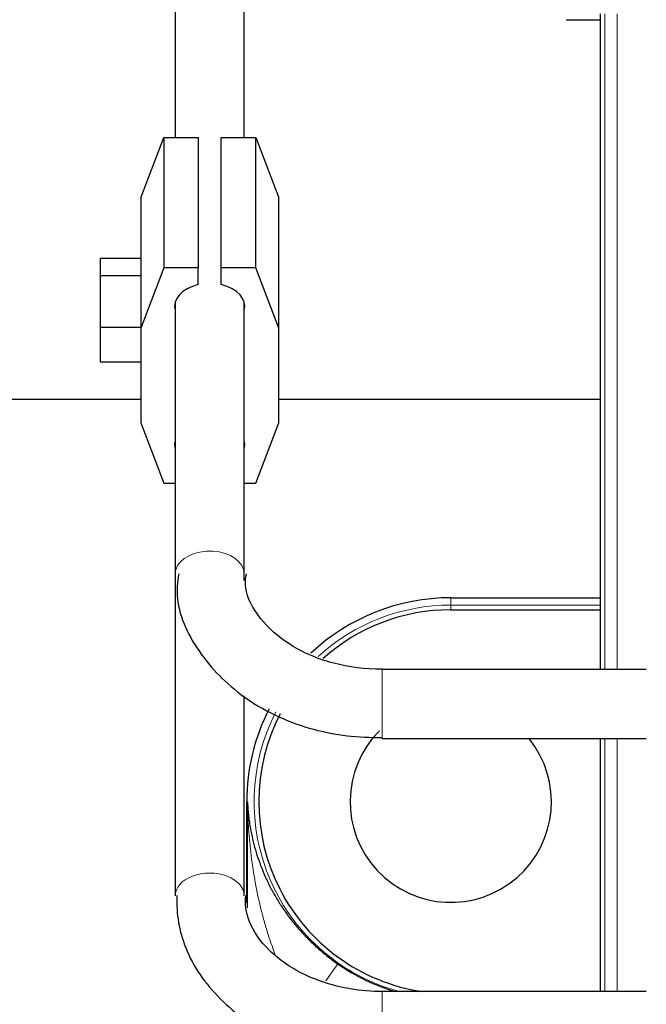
# Model space of a CAD drawing. Header units: inches. Extents: x 0 to 20790, y -12 to 14700.
# Tile 408 of 436: x 13830 to 13884, y 11213 to 11299. Entities that reach past the tile are written whole.
import ezdxf

# ---------------------------------------------------------------- set-up
doc = ezdxf.new("R2010")
doc.units = ezdxf.units.IN
doc.layers.add('1', color=7, linetype='Continuous', true_color=0xffffff)

msp = doc.modelspace()

# ---------------------------------------------------------------- linework, layer by layer
at = {"layer": '1', "color": 2, "linetype": 'Continuous', "lineweight": 25}
for p, q in [((13843.137, 11372.982), (13843.137, 11288.727)), ((13849.137, 11288.727), (13849.137, 11372.982)), ((13880.097, 11299.463), (13880.097, 11242.461)), ((13877.137, 11298.963), (13880.097, 11298.963)), ((13840.137, 11283.485), (13842.137, 11288.727)), ((13842.137, 11288.727), (13845.137, 11288.727)), ((13842.137, 11288.727), (13842.137, 11277.397)), ((13845.137, 11288.727), (13845.137, 11277.397)), ((13847.137, 11277.397), (13847.137, 11288.727)), ((13847.137, 11288.727), (13850.137, 11288.727)), ((13850.137, 11288.727), (13852.137, 11283.485)), ((13850.137, 11277.397), (13850.137, 11288.727)), ((13840.137, 11283.485), (13840.137, 11272.155)), ((13852.137, 11272.155), (13852.137, 11283.485)), ((13836.637, 11276.706), (13836.637, 11278.208)), ((13840.137, 11278.208), (13836.637, 11278.208)), ((13842.137, 11277.397), (13840.137, 11272.155)), ((13845.137, 11277.397), (13842.137, 11277.397)), ((13845.137, 11275.926), (13845.137, 11277.397)), ((13847.137, 11275.926), (13847.137, 11277.397)), ((13850.137, 11277.397), (13847.137, 11277.397)), ((13852.137, 11272.155), (13850.137, 11277.397)), ((13840.137, 11276.706), (13836.637, 11276.706)), ((13836.637, 11272.189), (13836.637, 11276.706)), ((13843.137, 11274.399), (13843.137, 11250.794)), ((13849.137, 11250.794), (13849.137, 11274.399)), ((13836.637, 11269.175), (13836.637, 11272.189)), ((13840.137, 11272.189), (13836.637, 11272.189)), ((13840.137, 11272.155), (13840.137, 11263.897)), ((13852.137, 11263.897), (13852.137, 11272.155)), ((13840.137, 11269.175), (13836.637, 11269.175)), ((13800.097, 11265.963), (13840.138, 11265.963)), ((13852.143, 11265.963), (13880.1, 11265.963)), ((13840.137, 11263.897), (13842.137, 11258.655)), ((13850.137, 11258.655), (13852.137, 11263.897)), ((13842.137, 11258.655), (13843.137, 11258.655)), ((13849.137, 11258.655), (13850.137, 11258.655)), ((13843.137, 11250.795), (13843.137, 11222.794)), ((13849.137, 11250.19), (13849.137, 11250.795)), ((13867.097, 11248.702), (13880.097, 11248.702)), ((13867.097, 11247.654), (13880.097, 11247.654)), ((13884.097, 11242.463), (13861.137, 11242.463)), ((13849.137, 11222.794), (13849.137, 11240.167)), ((13861.137, 11236.463), (13884.097, 11236.463)), ((13880.097, 11236.461), (13880.097, 11214.463)), ((13849.358, 11222.165), (13849.358, 11230.963)), ((13849.419, 11221.726), (13849.419, 11230.963)), ((13884.097, 11214.463), (13861.137, 11214.463))]:
    msp.add_line(p, q, dxfattribs=at)
at = {"layer": '1', "color": 110, "linetype": 'Continuous', "lineweight": 13}
for p, q in [((13880.478, 11299.463), (13880.478, 11242.461)), ((13881.562, 11242.461), (13881.562, 11299.463)), ((13849.137, 11250.784), (13849.137, 11250.794)), ((13867.097, 11248.065), (13867.097, 11248.702)), ((13867.097, 11248.065), (13880.097, 11248.065)), ((13867.097, 11248.065), (13867.097, 11247.654)), ((13861.137, 11237.58), (13861.137, 11242.463)), ((13861.137, 11236.463), (13861.137, 11237.58)), ((13880.478, 11236.461), (13880.478, 11214.463)), ((13881.562, 11214.463), (13881.562, 11236.461)), ((13849.419, 11230.963), (13849.358, 11230.963)), ((13843.137, 11222.794), (13843.137, 11222.783)), ((13856.244, 11215.402), (13857.269, 11216.871)), ((13861.137, 11208.463), (13861.137, 11214.463))]:
    msp.add_line(p, q, dxfattribs=at)
at = {"layer": '1', "color": 2, "linetype": 'Continuous', "lineweight": 25}
for radius, start, end in [(17.739, 90, 133.27734), (16.691, 90, 131.72063), (17.739, 152.86219, 180), (16.691, 152.72719, 261.32063), (8.75, 135.19688, 38.94188), (17.181, 235.10682, 253.80902)]:
    msp.add_arc((13867.097, 11230.963), radius, start, end, dxfattribs=at)
at = {"layer": '1', "color": 110, "linetype": 'Continuous', "lineweight": 13}
for start, end in [(90, 132.41813), (152.79188, 254.75625)]:
    msp.add_arc((13867.097, 11230.963), 17.102, start, end, dxfattribs=at)
at = {"layer": '1', "color": 2, "linetype": 'Continuous', "lineweight": 25}
for centre, start_param, end_param in [((13846.137, 11274.038), 5.046436, 6.464485), ((13846.137, 11274.038), 2.960293, 4.378342), ((13846.137, 11262.014), 6.101886, 6.464485), ((13846.137, 11262.014), 2.960293, 3.322892)]:
    msp.add_ellipse(centre, major_axis=(-3.05, 0), ratio=0.655299, start_param=start_param, end_param=end_param, dxfattribs=at)
at = {"layer": '1', "color": 110, "linetype": 'Continuous', "lineweight": 13}
for centre, major_axis, start_param, end_param in [((13846.137, 11250.794), (3, 0), 0, 2.963982), ((13846.137, 11250.794), (3, 0), 2.963982, 3.145016), ((13846.137, 11222.794), (-3, 0), 3.133051, 6.283185)]:
    msp.add_ellipse(centre, major_axis=major_axis, ratio=0.655299, start_param=start_param, end_param=end_param, dxfattribs=at)
at = {"layer": '1', "color": 2, "linetype": 'Continuous', "lineweight": 25}
for points, knots in [([(13843.447, 11250.783), (13843.317, 11250.053), (13843.162, 11247.625), (13845.175, 11243.594), (13849.242, 11239.583), (13854.911, 11236.999), (13859.036, 11236.528), (13861.143, 11236.564)], [0, 0, 0, 0, 0.092791, 0.315852, 0.54213, 0.781003, 1, 1, 1, 1]), ([(13861.14, 11242.482), (13859.639, 11242.489), (13856.818, 11242.829), (13852.979, 11244.469), (13850.348, 11246.884), (13849.162, 11249.088), (13849.248, 11250.386), (13849.338, 11250.794)], [0, 0, 0, 0, 0.219297, 0.444659, 0.668025, 0.896419, 1, 1, 1, 1]), ([(13849.419, 11230.963), (13849.42, 11230.953), (13849.42, 11230.944), (13849.421, 11230.924), (13849.422, 11230.895), (13849.426, 11230.827), (13849.433, 11230.691), (13849.451, 11230.418), (13849.483, 11230.029), (13849.518, 11229.717), (13849.547, 11229.484), (13849.557, 11229.406), (13849.579, 11229.251), (13849.59, 11229.173), (13849.648, 11228.785), (13849.704, 11228.476), (13849.83, 11227.86), (13849.902, 11227.553), (13850.062, 11226.94), (13850.151, 11226.634), (13850.346, 11226.024), (13850.452, 11225.719), (13850.683, 11225.111), (13850.808, 11224.807), (13851.077, 11224.2), (13851.221, 11223.897), (13851.416, 11223.517), (13851.455, 11223.441), (13851.536, 11223.29), (13851.577, 11223.214), (13851.701, 11222.988), (13851.786, 11222.837), (13852.049, 11222.388), (13852.235, 11222.091), (13852.628, 11221.502), (13852.835, 11221.209), (13853.274, 11220.629), (13853.505, 11220.341), (13853.871, 11219.912), (13853.997, 11219.77), (13854.19, 11219.557), (13854.256, 11219.486), (13854.389, 11219.345), (13854.456, 11219.274), (13854.592, 11219.134), (13854.661, 11219.064), (13854.8, 11218.925), (13854.87, 11218.856), (13855.082, 11218.651), (13855.226, 11218.515), (13855.666, 11218.115), (13855.97, 11217.856), (13856.444, 11217.478), (13856.604, 11217.354), (13856.932, 11217.11), (13857.099, 11216.989), (13857.269, 11216.871)], [0, 0, 0, 0, 0.001953, 0.001953, 0.003906, 0.007813, 0.015625, 0.03125, 0.0625, 0.09375, 0.09375, 0.109375, 0.109375, 0.125, 0.125, 0.1875, 0.1875, 0.25, 0.25, 0.3125, 0.3125, 0.375, 0.375, 0.4375, 0.4375, 0.5, 0.5, 0.515625, 0.515625, 0.53125, 0.53125, 0.5625, 0.5625, 0.625, 0.625, 0.6875, 0.6875, 0.75, 0.75, 0.78125, 0.78125, 0.796875, 0.796875, 0.8125, 0.8125, 0.828125, 0.828125, 0.84375, 0.84375, 0.875, 0.875, 0.9375, 0.9375, 0.96875, 0.96875, 1, 1, 1, 1]), ([(13843.269, 11222.807), (13843.231, 11221.199), (13843.754, 11218.008), (13846.841, 11213.561), (13851.807, 11210.138), (13856.984, 11208.663), (13860.16, 11208.464), (13861.137, 11208.463)], [0, 0, 0, 0, 0.198069, 0.420124, 0.652026, 0.895223, 1, 1, 1, 1]), ([(13861.137, 11214.463), (13860.183, 11214.467), (13857.833, 11214.659), (13854.221, 11215.788), (13851.118, 11217.964), (13849.412, 11220.457), (13849.196, 11222.058), (13849.27, 11222.801)], [0, 0, 0, 0, 0.142783, 0.36535, 0.588754, 0.813388, 1, 1, 1, 1])]:
    msp.add_open_spline(points, degree=3, knots=knots, dxfattribs=at)
at = {"layer": '1', "color": 110, "linetype": 'Continuous', "lineweight": 13}
msp.add_open_spline([(13851.872, 11217.572), (13851.79, 11217.781), (13851.711, 11217.99), (13851.497, 11218.576), (13851.367, 11218.954), (13851.123, 11219.714), (13851.008, 11220.096), (13850.845, 11220.67), (13850.793, 11220.862), (13850.717, 11221.151), (13850.692, 11221.247), (13850.642, 11221.44), (13850.522, 11221.922), (13850.411, 11222.404), (13850.247, 11223.176), (13850.171, 11223.563), (13849.96, 11224.723), (13849.842, 11225.499), (13849.65, 11227.054), (13849.575, 11227.833), (13849.507, 11228.81), (13849.495, 11229.006), (13849.473, 11229.397), (13849.454, 11229.789), (13849.436, 11230.278), (13849.426, 11230.621), (13849.423, 11230.767), (13849.421, 11230.865), (13849.42, 11230.914), (13849.419, 11230.963)], degree=3, knots=[0, 0, 0, 0, 0.048196, 0.048196, 0.134724, 0.134724, 0.221251, 0.221251, 0.264515, 0.264515, 0.286147, 0.286147, 0.307779, 0.394306, 0.394306, 0.480834, 0.480834, 0.653889, 0.653889, 0.826945, 0.826945, 0.870209, 0.870209, 0.913472, 0.956736, 0.978368, 0.989184, 0.989184, 1, 1, 1, 1], dxfattribs=at)

doc.saveas('drawing.dxf')
